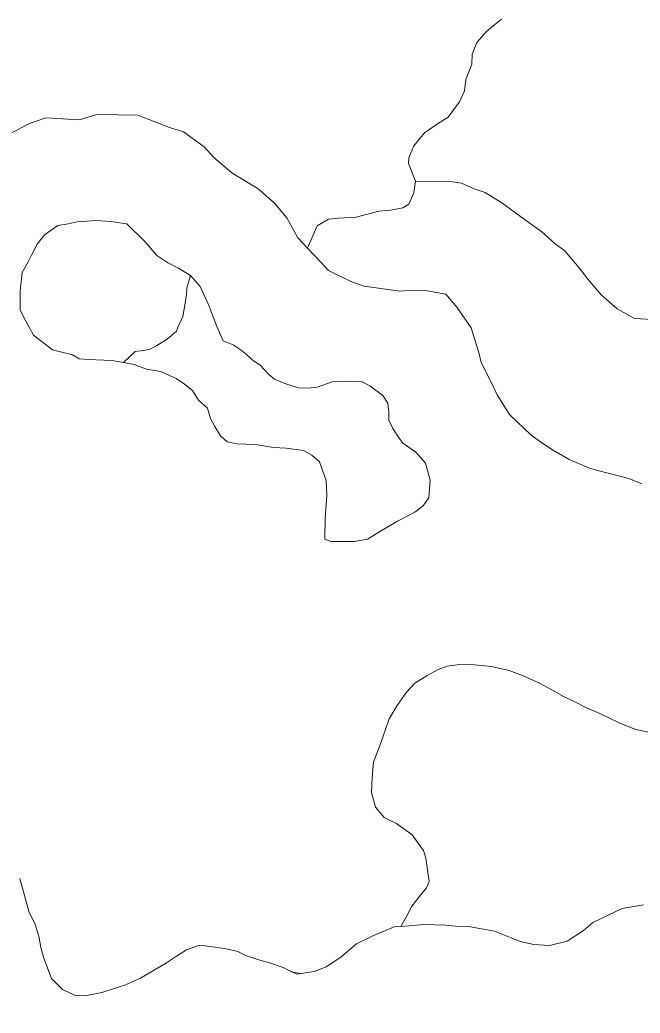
# Model space of a CAD drawing. Extents: x 553962 to 842807, y 8883888 to 9032388.
# Drawn here: x 677375 to 679231, y 8952518 to 8955492 of the extents above; entities that cross this region are included whole.
import ezdxf

# ---------------------------------------------------------------- set-up
doc = ezdxf.new("R2010")
doc.units = 0
doc.header["$LTSCALE"] = 160
for name, color, linetype, lineweight in [('21', 7, 'Continuous', 25), ('27', 7, 'Continuous', 90), ('4', 7, 'Continuous', 13)]:
    doc.layers.add(name, color=color, linetype=linetype, lineweight=lineweight)

msp = doc.modelspace()

# ---------------------------------------------------------------- linework, layer by layer
at = {"layer": '21'}
msp.add_spline([(665209.5, 8949437.1), (665261.8, 8949907.3), (665888.8, 8950560.5), (666750.9, 8951187.5), (667665.3, 8951814.5), (668344.5, 8952363.1), (668788.7, 8952911.7), (669180.6, 8953564.9), (669154.4, 8954270.2), (669755.3, 8954662.1), (670486.8, 8955027.9), (671218.3, 8955785.5), (671166.1, 8956360.3), (671531.8, 8956726), (671479.6, 8956987.3), (670957.1, 8957405.3), (670695.8, 8957849.4), (671139.9, 8958502.5), (671845.3, 8959207.9), (672394, 8958789.9), (673047.1, 8959234), (673465.1, 8959834.9), (673177.7, 8960461.9), (673987.6, 8960749.3), (675163.2, 8960879.9), (676103.7, 8960906.1), (677253.2, 8961428.6), (677697.4, 8961559.2), (678115.4, 8962133.9), (678611.8, 8962369.1), (678820.8, 8962919.9), (679291, 8963704.1), (679918, 8964226.8), (679944.1, 8964697.3), (679709, 8965272.3), (679291, 8966004.2), (678115.4, 8966945.2)], degree=3, dxfattribs=at)
at = {"layer": '27'}
msp.add_spline([(637260.6, 8972975.8), (641524.5, 8971056.2), (652526.1, 8965412.7), (653164.3, 8965062.8), (670790.5, 8953770.1), (686194, 8943929.9), (696283.3, 8937647.1)], degree=3, dxfattribs=at)
at = {"layer": '4'}
for points in [[(677323.2, 8955139.9), (677403.3, 8955181.5), (677452.1, 8955198.8), (677552.1, 8955192.7), (677604.7, 8955208.7), (677668.1, 8955207.7), (677727.7, 8955206.8), (677822.8, 8955169.2), (677864.2, 8955156.4), (677926, 8955111.1), (677955.3, 8955079.6), (678009.5, 8955033.3), (678060.1, 8955003.2), (678085.3, 8954987.5), (678095.2, 8954979.5), (678135.8, 8954943.8), (678173.6, 8954899.4), (678206.9, 8954838.6), (678235.1, 8954808.4), (678264.1, 8954875.4), (678298.6, 8954894.8), (678328.3, 8954897.7), (678381.7, 8954900.9), (678449.5, 8954918.8), (678483.9, 8954921.4), (678520.9, 8954929), (678539.1, 8954939.8), (678554.2, 8954973.5), (678559.3, 8955008.8), (678538.3, 8955061.6), (678538.9, 8955078.1), (678554.1, 8955114.3), (678585.9, 8955153.8), (678624.9, 8955180.3), (678656.1, 8955200.8), (678690.7, 8955246.5), (678705.8, 8955279), (678709.5, 8955313.1), (678727.7, 8955359.4), (678728.7, 8955388.6), (678742.6, 8955423.6), (678771.7, 8955456.8), (678790, 8955472.7), (678816.1, 8955493.3)], [(678816.1, 8955493.3), (678790, 8955472.7), (678771.7, 8955456.8), (678742.6, 8955423.6), (678728.7, 8955388.6), (678727.7, 8955359.4), (678709.5, 8955313.1), (678705.8, 8955279), (678690.7, 8955246.5), (678656.1, 8955200.8), (678624.9, 8955180.3), (678585.9, 8955153.8), (678554.1, 8955114.3), (678538.9, 8955078.1), (678538.3, 8955061.6), (678559.3, 8955008.8), (678663.2, 8955007.7), (678696.1, 8955002.8), (678734.8, 8954986.2), (678767.4, 8954974.9), (678817.1, 8954944), (678883.8, 8954894.7), (678937.1, 8954857.3), (678977.6, 8954820.3), (679004.9, 8954801.6), (679048.7, 8954749.3), (679075.4, 8954714.1), (679114.4, 8954668.3), (679162.3, 8954626.1), (679214.6, 8954597.6), (679267.8, 8954594.4)], [(677323.2, 8955139.9), (677403.3, 8955181.5), (677452.1, 8955198.8), (677552.1, 8955192.7), (677604.7, 8955208.7), (677668.1, 8955207.7)], [(677668.1, 8955207.7), (677727.7, 8955206.8), (677822.8, 8955169.2), (677864.2, 8955156.4), (677926, 8955111.1), (677955.3, 8955079.6), (678009.5, 8955033.3), (678060.1, 8955003.2), (678085.3, 8954987.5), (678095.2, 8954979.5), (678135.8, 8954943.8), (678173.6, 8954899.4), (678206.9, 8954838.6), (678235.1, 8954808.4), (678275.4, 8954766.4), (678298.7, 8954741.5), (678364.8, 8954708.7), (678404.8, 8954694.6), (678512.2, 8954679.4), (678538.8, 8954681), (678593.4, 8954680.3), (678650.1, 8954670.7), (678683, 8954631.5), (678725.2, 8954569.1), (678749.1, 8954492.2), (678755.8, 8954465.3), (678784.2, 8954408.5), (678803.1, 8954368.5), (678840.4, 8954310.1), (678905.5, 8954248.2), (678940.1, 8954222.8), (678968.6, 8954204.1), (679018.4, 8954175.7), (679079.6, 8954149.4), (679104.7, 8954142.2), (679197.8, 8954118.6), (679236.5, 8954102)], [(679267.8, 8954594.4), (679214.6, 8954597.6), (679162.3, 8954626.1), (679114.4, 8954668.3), (679075.4, 8954714.1), (679048.7, 8954749.3), (679004.9, 8954801.6), (678977.6, 8954820.3), (678937.1, 8954857.3), (678883.8, 8954894.7), (678817.1, 8954944), (678767.4, 8954974.9), (678734.8, 8954986.2), (678696.1, 8955002.8), (678663.2, 8955007.7), (678559.3, 8955008.8), (678554.2, 8954973.5), (678539.1, 8954939.8), (678520.9, 8954929), (678483.9, 8954921.4), (678449.5, 8954918.8), (678381.7, 8954900.9), (678328.3, 8954897.7), (678298.6, 8954894.8)], [(678298.6, 8954894.8), (678264.1, 8954875.4), (678235.1, 8954808.4), (678275.4, 8954766.4), (678298.7, 8954741.5), (678364.8, 8954708.7), (678404.8, 8954694.6), (678512.2, 8954679.4), (678538.8, 8954681), (678593.4, 8954680.3), (678650.1, 8954670.7), (678683, 8954631.5), (678725.2, 8954569.1), (678749.1, 8954492.2), (678755.8, 8954465.3), (678784.2, 8954408.5), (678803.1, 8954368.5), (678840.4, 8954310.1), (678905.5, 8954248.2), (678940.1, 8954222.8), (678968.6, 8954204.1), (679018.4, 8954175.7), (679079.6, 8954149.4), (679104.7, 8954142.2), (679197.8, 8954118.6), (679236.5, 8954102)], [(679110.8, 8953415.1), (679070.8, 8953431.7), (679033.4, 8953450.8), (679002.2, 8953465.8), (678968.7, 8953484.8), (678930.1, 8953505.2), (678878.9, 8953528.5), (678838.8, 8953543.9), (678786, 8953555.9), (678735.3, 8953560.2), (678691, 8953561.8), (678654, 8953556.7), (678627, 8953546.3), (678593.4, 8953528.4), (678557.1, 8953505.6), (678532, 8953478.6), (678504, 8953439), (678479.8, 8953399.2), (678461.3, 8953344.1), (678450.1, 8953312.7), (678433.4, 8953270.2), (678429.2, 8953223.4), (678427.6, 8953177.8), (678438.7, 8953134.2), (678465.5, 8953102.9), (678501.7, 8953085.1), (678548.7, 8953051.7), (678582.6, 8953004.9), (678589.4, 8952981.8), (678599.6, 8952911.7), (678591.3, 8952892.9), (678578.1, 8952875.6), (678547.5, 8952837.4), (678531.2, 8952805), (678515.3, 8952777.4), (678494.6, 8952775.8), (678431.5, 8952748.8), (678382.5, 8952725.2), (678335.4, 8952685), (678291.2, 8952656.1), (678255.2, 8952642.1), (678215.7, 8952635.9), (678190.5, 8952640.6), (678163, 8952654.3), (678121.7, 8952668.4), (678092.7, 8952675.8), (678058.9, 8952687.1), (678049.2, 8952690.9), (678027.4, 8952701.9), (678013.8, 8952705.2), (677992.4, 8952709.7), (677966, 8952714.5), (677929.3, 8952719.6), (677909.1, 8952720.3), (677873.1, 8952707.6), (677843.3, 8952688.3), (677813.4, 8952667.8), (677774.5, 8952645.1), (677735.6, 8952622.4), (677690.5, 8952602.4), (677659.7, 8952592.1), (677620, 8952579.5), (677570.1, 8952569.8), (677538.5, 8952571), (677502.3, 8952588.7), (677469.2, 8952621.6), (677446, 8952682), (677436.9, 8952714.1), (677431.8, 8952748.5), (677419.2, 8952785.8), (677402.6, 8952819.3), (677374.4, 8952920.5)], [(679286.3, 8953353.1), (679218.2, 8953366.9), (679170.7, 8953386.3), (679110.8, 8953415.1), (679070.8, 8953431.7), (679033.4, 8953450.8), (679002.2, 8953465.8), (678968.7, 8953484.8), (678930.1, 8953505.2), (678878.9, 8953528.5), (678838.8, 8953543.9), (678786, 8953555.9), (678735.3, 8953560.2), (678691, 8953561.8), (678654, 8953556.7), (678627, 8953546.3), (678593.4, 8953528.4), (678557.1, 8953505.6), (678532, 8953478.6), (678504, 8953439), (678479.8, 8953399.2), (678461.3, 8953344.1), (678450.1, 8953312.7), (678433.4, 8953270.2), (678429.2, 8953223.4), (678427.6, 8953177.8), (678438.7, 8953134.2), (678465.5, 8953102.9), (678501.7, 8953085.1), (678548.7, 8953051.7), (678582.6, 8953004.9), (678589.4, 8952981.8), (678599.6, 8952911.7), (678591.3, 8952892.9), (678578.1, 8952875.6), (678547.5, 8952837.4), (678531.2, 8952805), (678515.3, 8952777.4), (678586.2, 8952782.7), (678648.3, 8952780.5), (678677.4, 8952778.2), (678717.9, 8952776.8), (678794.8, 8952762.7), (678844.9, 8952743.2), (678872.4, 8952732.1), (678912.7, 8952723), (678959.5, 8952720.1), (679013.3, 8952733.4), (679061.3, 8952764.7), (679090.1, 8952789.1), (679177.8, 8952830.4), (679241.6, 8952842.1)], [(679286.3, 8953353.1), (679218.2, 8953366.9), (679170.7, 8953386.3), (679110.8, 8953415.1)], [(678494.6, 8952775.8), (678431.5, 8952748.8), (678382.5, 8952725.2), (678335.4, 8952685), (678291.2, 8952656.1), (678255.2, 8952642.1), (678203.7, 8952634), (678163, 8952654.3), (678121.7, 8952668.4), (678092.7, 8952675.8), (678052.6, 8952689.2), (678027.4, 8952701.9), (678013.8, 8952705.2), (677992.4, 8952709.7), (677966, 8952714.5), (677929.3, 8952719.6), (677909.1, 8952720.3), (677873.1, 8952707.6), (677843.3, 8952688.3), (677813.4, 8952667.8), (677774.5, 8952645.1), (677735.6, 8952622.4), (677690.5, 8952602.4), (677659.7, 8952592.1), (677620, 8952579.5), (677570.1, 8952569.8), (677538.5, 8952571), (677502.3, 8952588.7), (677469.2, 8952621.6), (677446, 8952682), (677436.9, 8952714.1), (677431.8, 8952748.5), (677419.2, 8952785.8), (677402.6, 8952819.3), (677374.4, 8952920.5)], [(679241.6, 8952842.1), (679177.8, 8952830.4), (679090.1, 8952789.1), (679061.3, 8952764.7), (679013.3, 8952733.4), (678959.5, 8952720.1), (678912.7, 8952723), (678872.4, 8952732.1), (678844.9, 8952743.2), (678794.8, 8952762.7), (678717.9, 8952776.8), (678677.4, 8952778.2), (678648.3, 8952780.5), (678586.2, 8952782.7), (678515.3, 8952777.4), (678494.6, 8952775.8)]]:
    msp.add_lwpolyline(points, dxfattribs=at)
for points in [[(677719.8, 8954498.4), (677744.4, 8954501.2), (677764.3, 8954505.5), (677784.2, 8954516.3), (677815.4, 8954535.5), (677829.7, 8954547.7), (677842.9, 8954559.9), (677847.1, 8954571.2), (677862.2, 8954603.6), (677868.4, 8954637.7), (677873.3, 8954669.2), (677874.1, 8954689.5), (677885.1, 8954726.7), (677847, 8954748.8), (677817.1, 8954763.8), (677784.9, 8954786.5), (677748.5, 8954828.3), (677694.6, 8954881), (677646.4, 8954887.9), (677602.4, 8954890.7), (677545.8, 8954886.5), (677519.5, 8954881.4), (677488.5, 8954875.5), (677448, 8954847.9), (677426.2, 8954819.8), (677410, 8954789.2), (677400, 8954769.3), (677381.3, 8954735.3), (677378.1, 8954707.7), (677375.2, 8954680.4), (677375.7, 8954622), (677392.3, 8954589.7), (677414.9, 8954547.7), (677472.5, 8954503.4), (677532.1, 8954488.4), (677551.9, 8954476.3), (677581, 8954475.1), (677625.9, 8954473.2), (677656.3, 8954470.6), (677684.3, 8954465.7)], [(677472.5, 8954503.4), (677532.1, 8954488.4), (677551.9, 8954476.3), (677581, 8954475.1), (677625.9, 8954473.2), (677656.3, 8954470.6), (677684.3, 8954465.7), (677716.2, 8954460), (677753.1, 8954445.4), (677796.1, 8954438.9), (677842.6, 8954417.8), (677867.1, 8954400.8), (677891.1, 8954381.9), (677909.2, 8954353.3), (677936.5, 8954329.5), (677945.3, 8954298.4), (677958.4, 8954274.2), (677975.2, 8954245.7), (677994.8, 8954228.5), (678024.4, 8954222.1), (678079.6, 8954220.5), (678133.8, 8954211), (678171.8, 8954209.6), (678223.6, 8954202.7), (678248.4, 8954187.9), (678271.8, 8954168), (678291.4, 8954112.8), (678293.7, 8954068.3), (678288.7, 8954000), (678287.8, 8953936.6), (678305.1, 8953929.5), (678337.3, 8953929.5), (678375.4, 8953930.2), (678414.7, 8953936.5), (678459, 8953963.5), (678504.7, 8953990.4), (678556.6, 8954017.2), (678582, 8954036.2), (678599.2, 8954061.4), (678602.3, 8954113.3), (678588.8, 8954164.5), (678559.6, 8954197.2), (678521.2, 8954224), (678507.9, 8954242.2), (678491, 8954268.2), (678479.2, 8954292.7), (678478.8, 8954316.8), (678475.9, 8954343.5), (678461.5, 8954366.9), (678421.9, 8954396.2), (678395.7, 8954408.5), (678351.4, 8954410.1), (678309.4, 8954407.8), (678264.5, 8954391.6), (678236.5, 8954388.8), (678208.6, 8954389.7), (678167.2, 8954402.6), (678137.2, 8954416.3), (678119.9, 8954429.7), (678093, 8954458.5), (678077, 8954468.6), (678068.6, 8954475.2), (678063.4, 8954481.1), (678053.5, 8954488.4), (678040, 8954501), (678012.7, 8954518.4), (677982.8, 8954530.5), (677963.9, 8954573.4), (677940.3, 8954636.9), (677914.6, 8954693.2), (677885.1, 8954726.7), (677847, 8954748.8), (677817.1, 8954763.8), (677784.9, 8954786.5), (677748.5, 8954828.3), (677694.6, 8954881), (677646.4, 8954887.9), (677602.4, 8954890.7), (677545.8, 8954886.5), (677519.5, 8954881.4), (677488.5, 8954875.5), (677448, 8954847.9), (677426.2, 8954819.8), (677410, 8954789.2), (677400, 8954769.3), (677381.3, 8954735.3), (677378.1, 8954707.7), (677375.2, 8954680.4), (677375.7, 8954622), (677392.3, 8954589.7), (677414.9, 8954547.7)], [(678068.6, 8954475.2), (678063.4, 8954481.1), (678053.5, 8954488.4), (678040, 8954501), (678012.7, 8954518.4), (677982.8, 8954530.5), (677963.9, 8954573.4), (677940.3, 8954636.9), (677914.6, 8954693.2), (677885.1, 8954726.7), (677874.1, 8954689.5), (677873.3, 8954669.2), (677868.4, 8954637.7), (677862.2, 8954603.6), (677847.1, 8954571.2), (677842.9, 8954559.9), (677829.7, 8954547.7), (677815.4, 8954535.5), (677784.2, 8954516.3), (677764.3, 8954505.5), (677744.4, 8954501.2), (677719.8, 8954498.4), (677684.3, 8954465.7), (677716.2, 8954460), (677753.1, 8954445.4), (677796.1, 8954438.9), (677842.6, 8954417.8), (677867.1, 8954400.8), (677891.1, 8954381.9), (677909.2, 8954353.3), (677936.5, 8954329.5), (677945.3, 8954298.4), (677958.4, 8954274.2), (677975.2, 8954245.7), (677994.8, 8954228.5), (678024.4, 8954222.1), (678079.6, 8954220.5), (678133.8, 8954211), (678171.8, 8954209.6), (678223.6, 8954202.7), (678248.4, 8954187.9), (678271.8, 8954168), (678291.4, 8954112.8), (678293.7, 8954068.3), (678288.7, 8954000), (678287.8, 8953936.6), (678305.1, 8953929.5), (678337.3, 8953929.5), (678375.4, 8953930.2), (678414.7, 8953936.5), (678459, 8953963.5), (678504.7, 8953990.4), (678556.6, 8954017.2), (678582, 8954036.2), (678599.2, 8954061.4), (678602.3, 8954113.3), (678588.8, 8954164.5), (678559.6, 8954197.2), (678521.2, 8954224), (678507.9, 8954242.2), (678491, 8954268.2), (678479.2, 8954292.7), (678478.8, 8954316.8), (678475.9, 8954343.5), (678461.5, 8954366.9), (678421.9, 8954396.2), (678395.7, 8954408.5), (678351.4, 8954410.1), (678309.4, 8954407.8), (678264.5, 8954391.6), (678236.5, 8954388.8), (678208.6, 8954389.7), (678167.2, 8954402.6), (678137.2, 8954416.3), (678119.9, 8954429.7), (678093, 8954458.5), (678077, 8954468.6)]]:
    msp.add_lwpolyline(points, close=True, dxfattribs=at)

doc.saveas('drawing.dxf')
